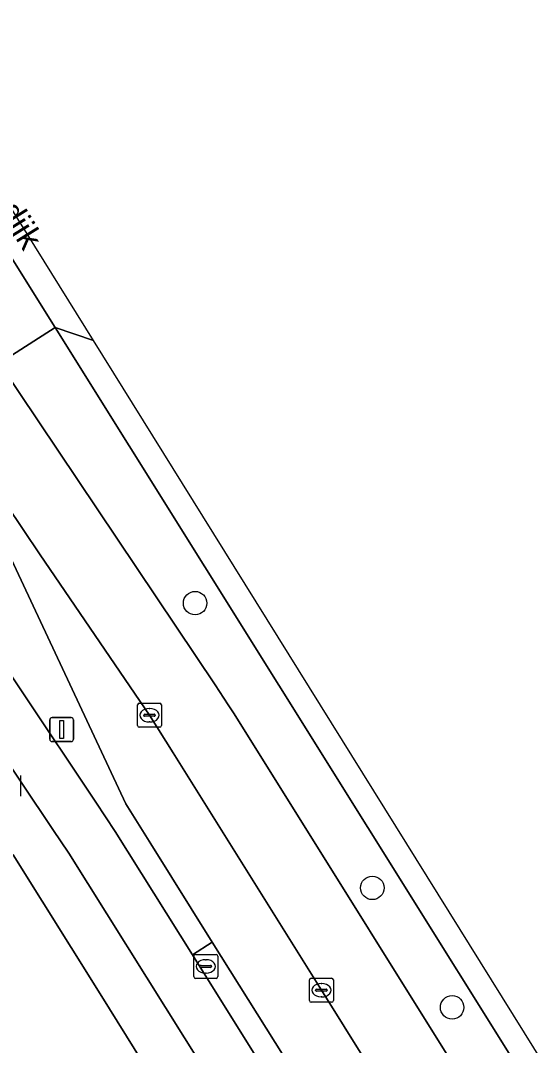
# Model space of a CAD drawing. Extents: x 159279 to 160377, y 384531 to 385888.
# Drawn here: x 160030.71 to 160052.04, y 385265.07 to 385307.77 of the extents above; entities that cross this region are included whole.
import ezdxf

# ---------------------------------------------------------------- set-up
doc = ezdxf.new("R2010")
doc.units = 0
for name, color, linetype in [('IMGEO_Berm_groen', 7, 'Continuous'), ('IMGEO_Berm_open', 7, 'Continuous'), ('IMGEO_Boom', 7, 'Continuous'), ('IMGEO_Brandkraan', 7, 'Continuous'), ('IMGEO_Erf', 7, 'Continuous'), ('IMGEO_Fietspad_gesloten', 7, 'Continuous'), ('IMGEO_Kolk', 7, 'Continuous'), ('IMGEO_Lichtmast', 7, 'Continuous'), ('IMGEO_Openbare_ruimte_label', 7, 'Continuous'), ('IMGEO_OVBaan_open', 7, 'Continuous'), ('IMGEO_Rijbaan_regionaal_gesloten', 7, 'Continuous'), ('IMGEO_Rioolput', 7, 'Continuous'), ('IMGEO_Voetpad_open', 7, 'Continuous')]:
    doc.layers.add(name, color=color, linetype=linetype)

msp = doc.modelspace()

# ---------------------------------------------------------------- linework, layer by layer
at = {"layer": 'IMGEO_Berm_groen'}
msp.add_lwpolyline([(160060.3, 385250), (160056.379, 385256.259), (160041.474, 385280.079), (160032.146, 385294.986), (160029.824, 385293.488), (160038.813, 385280.096), (160039.367, 385279.265), (160039.605, 385278.885), (160050.878, 385260.86), (160054.758, 385254.582), (160057.468, 385250), (160061.923, 385242.469), (160095.214, 385189.279), (160111.784, 385162.734), (160119.532, 385150.339), (160120.221, 385149.237), (160121.468, 385147.241), (160122.263, 385145.969), (160149.117, 385103.006), (160160.288, 385085.126)], dxfattribs=at)
at = {"layer": 'IMGEO_Berm_open'}
msp.add_lwpolyline([(160024.278, 385289.939), (160027.645, 385284.48), (160033.843, 385275.204), (160034.653, 385273.992), (160037.875, 385268.842), (160038.698, 385269.382), (160036.132, 385273.474), (160035.093, 385275.131), (160027.265, 385291.84)], dxfattribs=at)
msp.add_lwpolyline([(160038.698, 385269.382), (160037.875, 385268.842), (160044.766, 385257.828), (160045.179, 385258.103), (160045.605, 385258.38), (160045.085, 385259.2), (160045.073, 385259.219)], close=True, dxfattribs=at)
at = {"layer": 'IMGEO_Boom'}
for centre in [(160037.983, 385283.497), (160045.368, 385271.637), (160048.692, 385266.659)]:
    msp.add_circle(centre, 0.489, dxfattribs=at)
at = {"layer": 'IMGEO_Brandkraan'}
msp.add_line((160030.708, 385276.316), (160030.708, 385275.464), dxfattribs=at)
msp.add_lwpolyline([(160030.708, 385276.316), (160030.708, 385275.464)], dxfattribs=at)
at = {"layer": 'IMGEO_Erf'}
msp.add_lwpolyline([(160010.599, 385232.505), (160016.359, 385236.243), (160014.291, 385239.562), (160016.267, 385240.793), (160018.178, 385241.984), (160020.184, 385238.764), (160025.952, 385242.364), (160023.927, 385245.579), (160025.815, 385246.767), (160024.857, 385248.289), (160029.616, 385251.285), (160029.725, 385251.354), (160029.087, 385252.366), (160030.957, 385253.535), (160032.815, 385250.561), (160033.81, 385251.182), (160035.606, 385248.307), (160042.913, 385252.94), (160034.022, 385267.23), (160030.41, 385273.011), (160027.623, 385273.553), (160000, 385256.156), (159990.225, 385250), (159978.585, 385242.669)], dxfattribs=at)
at = {"layer": 'IMGEO_Fietspad_gesloten'}
msp.add_lwpolyline([(160055.018, 385241.44), (160049.663, 385250), (160044.766, 385257.828), (160037.875, 385268.842), (160034.653, 385273.992), (160033.843, 385275.204), (160027.645, 385284.48), (160024.278, 385289.939), (160022.211, 385293.269), (160020.377, 385296.132), (160018.776, 385294.779), (160026.937, 385281.707), (160032.057, 385274.063), (160032.718, 385273.076), (160047.18, 385250), (160053.398, 385240.079), (160092.249, 385177.885), (160104.667, 385158.002), (160141.825, 385098.651), (160153.077, 385080.642), (160154.882, 385081.787), (160143.495, 385099.967), (160106.475, 385159.114), (160094.593, 385178.157)], close=True, dxfattribs=at)
at = {"layer": 'IMGEO_Kolk'}
for p, q in [((160035.657, 385279.329), (160036.509, 385279.329)), ((160035.582, 385278.403), (160035.582, 385279.255)), ((160035.884, 385278.872), (160036.282, 385278.872)), ((160036.07, 385279.109), (160036.095, 385279.109)), ((160036.583, 385279.255), (160036.583, 385278.403)), ((160035.841, 385278.823), (160035.841, 385278.835)), ((160036.279, 385278.786), (160035.881, 385278.786)), ((160036.093, 385278.549), (160036.068, 385278.549)), ((160036.325, 385278.835), (160036.325, 385278.823)), ((160036.509, 385278.329), (160035.657, 385278.329)), ((160042.745, 385266.949), (160042.745, 385267.801)), ((160042.82, 385267.875), (160043.672, 385267.875)), ((160043.746, 385267.801), (160043.746, 385266.949)), ((160043.004, 385267.369), (160043.004, 385267.381)), ((160043.442, 385267.332), (160043.044, 385267.332)), ((160043.047, 385267.418), (160043.445, 385267.418)), ((160043.233, 385267.655), (160043.258, 385267.655)), ((160043.488, 385267.381), (160043.488, 385267.369)), ((160043.256, 385267.095), (160043.231, 385267.095)), ((160043.672, 385266.875), (160042.82, 385266.875))]:
    msp.add_line(p, q, dxfattribs=at)
for points in [[(160035.657, 385279.329), (160036.509, 385279.329)], [(160035.582, 385278.403), (160035.582, 385279.255)], [(160036.583, 385279.255), (160036.583, 385278.403)], [(160036.509, 385278.329), (160035.657, 385278.329)], [(160042.745, 385266.949), (160042.745, 385267.801)], [(160042.82, 385267.875), (160043.672, 385267.875)], [(160043.746, 385267.801), (160043.746, 385266.949)], [(160043.672, 385266.875), (160042.82, 385266.875)]]:
    msp.add_lwpolyline(points, dxfattribs=at)
for centre, radius, start, end in [((160035.659, 385279.253), 0.0765, 91.552, 178.448), ((160035.659, 385279.253), 0.0765, 91.552, 178.448), ((160036.507, 385279.253), 0.0765, 1.552, 88.448), ((160036.507, 385279.253), 0.0765, 1.552, 88.448), ((160035.881, 385278.832), 0.0403, 85.8775, 175.7526), ((160036.286, 385278.834), 0.0386, 1.7309, 96.639), ((160035.878, 385278.822), 0.0366, 178.938, 274.7102), ((160036.282, 385278.829), 0.043, 264.8664, 352.4533), ((160035.659, 385278.405), 0.0765, 181.552, 268.448), ((160035.659, 385278.405), 0.0765, 181.552, 268.448), ((160036.507, 385278.405), 0.0765, 271.552, 358.448), ((160036.507, 385278.405), 0.0765, 271.552, 358.448), ((160042.822, 385267.799), 0.0765, 91.552, 178.448), ((160042.822, 385267.799), 0.0765, 91.552, 178.448), ((160043.67, 385267.799), 0.0765, 1.552, 88.448), ((160043.67, 385267.799), 0.0765, 1.552, 88.448), ((160043.044, 385267.378), 0.0403, 85.8775, 175.7526), ((160043.041, 385267.368), 0.0366, 178.938, 274.7102), ((160043.445, 385267.375), 0.043, 264.8664, 352.4533), ((160043.449, 385267.38), 0.0386, 1.7309, 96.639), ((160042.822, 385266.951), 0.0765, 181.552, 268.448), ((160042.822, 385266.951), 0.0765, 181.552, 268.448), ((160043.67, 385266.951), 0.0765, 271.552, 358.448), ((160043.67, 385266.951), 0.0765, 271.552, 358.448)]:
    msp.add_arc(centre, radius, start, end, dxfattribs=at)
for centre, major_axis, ratio, start_param, end_param in [((160036.069, 385278.829), (-0.387, 0.002), 0.722429, 4.712389, 7.853982), ((160036.094, 385278.829), (-0.39, 0.002), 0.717154, 1.570796, 4.712389), ((160043.232, 385267.375), (-0.387, 0.002), 0.722429, 4.712389, 7.853982), ((160043.257, 385267.375), (-0.39, 0.002), 0.717154, 1.570796, 4.712389)]:
    msp.add_ellipse(centre, major_axis=major_axis, ratio=ratio, start_param=start_param, end_param=end_param, dxfattribs=at)
at = {"layer": 'IMGEO_Lichtmast'}
for p, q in [((160031.927, 385277.832), (160031.927, 385278.632)), ((160031.927, 385278.632), (160031.927, 385277.832)), ((160032.027, 385278.732), (160032.817, 385278.732)), ((160032.817, 385278.732), (160032.027, 385278.732)), ((160032.917, 385278.632), (160032.917, 385277.832)), ((160032.917, 385277.832), (160032.917, 385278.632)), ((160032.817, 385277.732), (160032.027, 385277.732)), ((160032.027, 385277.732), (160032.817, 385277.732))]:
    msp.add_line(p, q, dxfattribs=at)
msp.add_lwpolyline([(160032.347, 385278.607), (160032.497, 385278.607), (160032.497, 385277.857), (160032.347, 385277.857), (160032.347, 385278.607)], dxfattribs=at)
for centre, start, end in [((160032.027, 385278.632), 90, 180), ((160032.027, 385278.632), 90, 180), ((160032.817, 385278.632), 0, 90), ((160032.817, 385278.632), 360, 90), ((160032.027, 385277.832), 180, 270), ((160032.027, 385277.832), 180, 270), ((160032.817, 385277.832), 270, 0), ((160032.817, 385277.832), 270, 0)]:
    msp.add_arc(centre, 0.1, start, end, dxfattribs=at)
at = {"layer": 'IMGEO_OVBaan_open'}
msp.add_lwpolyline([(160037.064, 385277.262), (160036.084, 385278.83), (160031.534, 385285.509), (160027.265, 385291.84), (160035.093, 385275.131), (160036.132, 385273.474), (160038.698, 385269.382), (160045.073, 385259.219), (160045.085, 385259.2), (160045.605, 385258.38), (160046.395, 385257.137), (160049.745, 385252.054), (160051.974, 385253.392), (160051.823, 385253.65), (160043.247, 385267.376)], close=True, dxfattribs=at)
at = {"layer": 'IMGEO_Rijbaan_regionaal_gesloten'}
for points in [[(160033.754, 385294.437), (160022.611, 385312.331), (160011.909, 385329.563), (160011.209, 385328.87), (160013.36, 385325.445), (160014.445, 385323.683)], [(160024.464, 385307.249), (160032.146, 385294.986), (160033.753, 385294.437), (160033.754, 385294.437)], [(160095.214, 385189.279), (160061.923, 385242.469), (160057.468, 385250), (160054.758, 385254.582), (160050.878, 385260.86), (160039.605, 385278.885), (160039.367, 385279.265), (160038.813, 385280.096), (160029.824, 385293.488), (160027.265, 385291.84), (160031.534, 385285.509), (160036.084, 385278.83), (160037.064, 385277.262), (160043.247, 385267.376), (160051.823, 385253.65), (160051.974, 385253.392), (160053.961, 385250), (160054.624, 385248.869), (160057.87, 385243.268), (160065.422, 385231.223)]]:
    msp.add_lwpolyline(points, dxfattribs=at)
msp.add_lwpolyline([(160164.649, 385087.808), (160151.876, 385106.938), (160132.353, 385136.178), (160087.33, 385208.396), (160038.311, 385287.118), (160033.754, 385294.437), (160033.753, 385294.437), (160032.146, 385294.986), (160041.474, 385280.079), (160056.379, 385256.259), (160060.3, 385250), (160097.724, 385190.257), (160121.859, 385151.8), (160122.55, 385150.699), (160123.808, 385148.694), (160124.606, 385147.424), (160151.553, 385104.486), (160163.692, 385087.254)], close=True, dxfattribs=at)
at = {"layer": 'IMGEO_Rioolput'}
for p, q in [((160037.927, 385267.94), (160037.927, 385268.792)), ((160038.002, 385268.866), (160038.854, 385268.866)), ((160038.415, 385268.646), (160038.44, 385268.646)), ((160038.928, 385268.792), (160038.928, 385267.94)), ((160038.186, 385268.36), (160038.186, 385268.372)), ((160038.624, 385268.323), (160038.226, 385268.323)), ((160038.229, 385268.409), (160038.627, 385268.409)), ((160038.67, 385268.372), (160038.67, 385268.36)), ((160038.854, 385267.866), (160038.002, 385267.866)), ((160038.438, 385268.086), (160038.413, 385268.086))]:
    msp.add_line(p, q, dxfattribs=at)
for points in [[(160037.927, 385267.94), (160037.927, 385268.792)], [(160038.002, 385268.866), (160038.854, 385268.866)], [(160038.928, 385268.792), (160038.928, 385267.94)], [(160038.854, 385267.866), (160038.002, 385267.866)]]:
    msp.add_lwpolyline(points, dxfattribs=at)
for centre, radius, start, end in [((160038.004, 385268.79), 0.0765, 91.552, 178.448), ((160038.004, 385268.79), 0.0765, 91.552, 178.448), ((160038.852, 385268.79), 0.0765, 1.552, 88.448), ((160038.852, 385268.79), 0.0765, 1.552, 88.448), ((160038.226, 385268.369), 0.0403, 85.8775, 175.7526), ((160038.223, 385268.359), 0.0366, 178.938, 274.7102), ((160038.627, 385268.366), 0.043, 264.8664, 352.4533), ((160038.631, 385268.371), 0.0386, 1.7309, 96.639), ((160038.004, 385267.942), 0.0765, 181.552, 268.448), ((160038.004, 385267.942), 0.0765, 181.552, 268.448), ((160038.852, 385267.942), 0.0765, 271.552, 358.448), ((160038.852, 385267.942), 0.0765, 271.552, 358.448)]:
    msp.add_arc(centre, radius, start, end, dxfattribs=at)
for centre, major_axis, ratio, start_param, end_param in [((160038.414, 385268.366), (-0.387, 0.002), 0.722429, 4.712389, 7.853982), ((160038.439, 385268.366), (-0.39, 0.002), 0.717154, 1.570796, 4.712389)]:
    msp.add_ellipse(centre, major_axis=major_axis, ratio=ratio, start_param=start_param, end_param=end_param, dxfattribs=at)
at = {"layer": 'IMGEO_Voetpad_open'}
for points in [[(160022.297, 385304.6), (160029.824, 385293.488), (160032.146, 385294.986), (160024.464, 385307.249)], [(160047.18, 385250), (160032.718, 385273.076), (160032.057, 385274.063), (160026.937, 385281.707)], [(160030.41, 385273.011), (160034.022, 385267.23), (160042.913, 385252.94)]]:
    msp.add_lwpolyline(points, dxfattribs=at)

# ---------------------------------------------------------------- texts
at = {"layer": 'IMGEO_Openbare_ruimte_label'}
msp.add_text('Boschdijk', height=1, rotation=301.7989, dxfattribs=at).set_placement((160027.818, 385303))

doc.saveas('drawing.dxf')
